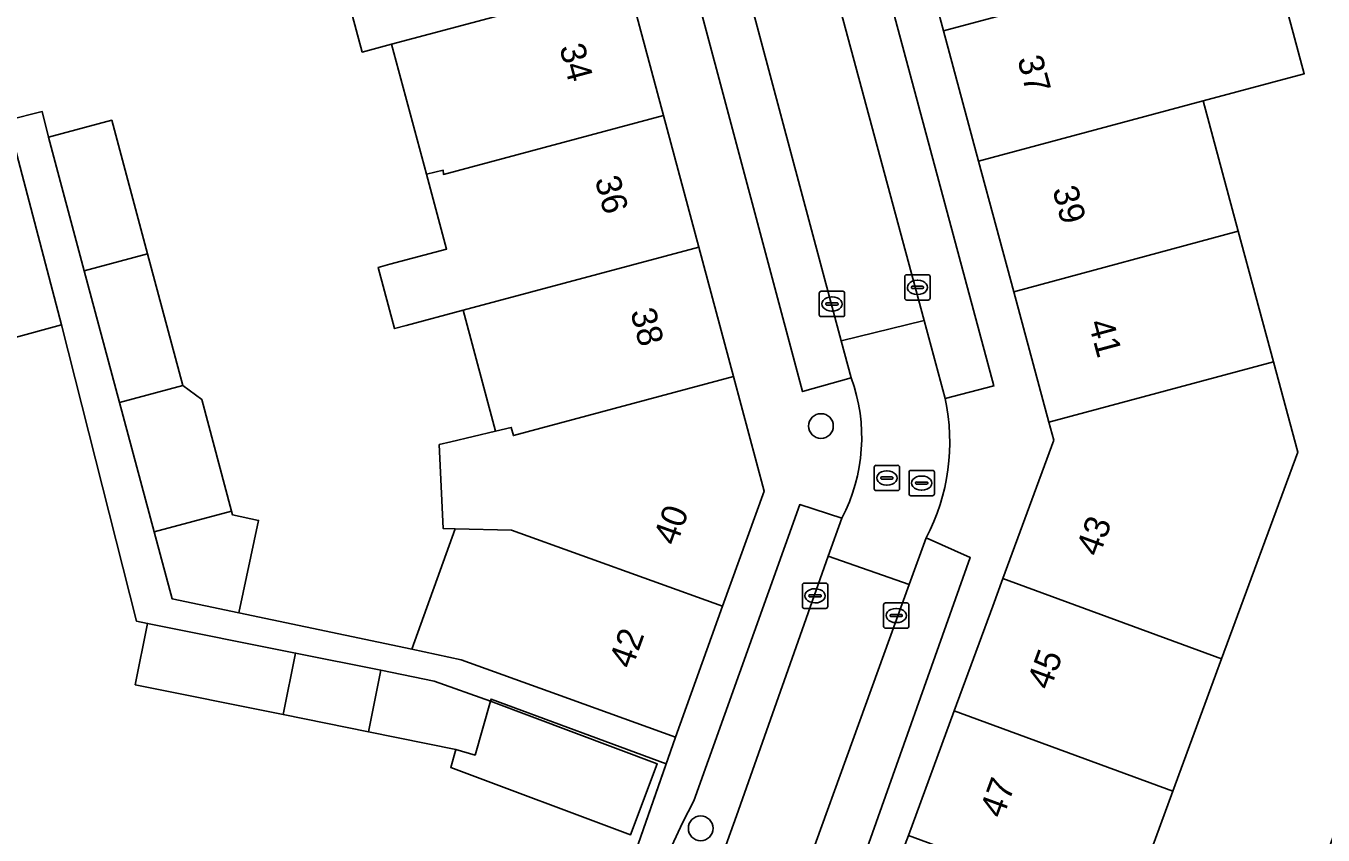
# Model space of a CAD drawing. Extents: x 162542 to 163147, y 380779 to 381521.
# Drawn here: x 162674.4 to 162725.7, y 380887.2 to 380919.2 of the extents above; entities that cross this region are included whole.
import ezdxf

# ---------------------------------------------------------------- set-up
doc = ezdxf.new("R2010")
doc.units = 0
for name, color, linetype in [('IMGEO_Boom', 7, 'Continuous'), ('IMGEO_Erf', 7, 'Continuous'), ('IMGEO_Kolk', 7, 'Continuous'), ('IMGEO_Muur', 7, 'Continuous'), ('IMGEO_Pand', 7, 'Continuous'), ('IMGEO_Pand_nummerreeks', 7, 'Continuous'), ('IMGEO_Parkeervlak_open', 7, 'Continuous'), ('IMGEO_Rijbaan_lokaal_open', 7, 'Continuous'), ('IMGEO_Rioolput', 7, 'Continuous'), ('IMGEO_Voetpad_open', 7, 'Continuous')]:
    doc.layers.add(name, color=color, linetype=linetype)

msp = doc.modelspace()

# ---------------------------------------------------------------- linework, layer by layer
at = {"layer": 'IMGEO_Boom'}
for centre in [(162705.839, 380903.365), (162701.087, 380887.461)]:
    msp.add_circle(centre, 0.489, dxfattribs=at)
at = {"layer": 'IMGEO_Erf'}
for points in [[(162673.704, 380915.457), (162675.062, 380915.799), (162675.306, 380914.784), (162677.808, 380915.454), (162679.222, 380910.178), (162680.618, 380904.97), (162681.363, 380904.413), (162682.545, 380900.004), (162682.586, 380899.852), (162683.609, 380899.636), (162682.838, 380895.98), (162689.669, 380894.546), (162691.381, 380899.298), (162690.914, 380899.31), (162690.755, 380902.634), (162691.216, 380902.744), (162692.974, 380903.163), (162691.692, 380907.944), (162689.447, 380907.341), (162688.983, 380907.216), (162688.333, 380909.636), (162688.797, 380909.761), (162691.043, 380910.364), (162690.251, 380913.319), (162688.872, 380918.458), (162687.711, 380918.147), (162686.341, 380923.255)], [(162723.556, 380922.452), (162724.944, 380917.295), (162720.946, 380916.22), (162722.334, 380911.064), (162723.721, 380905.91), (162724.683, 380902.335), (162721.674, 380894.157), (162719.749, 380888.925), (162717.938, 380884.003), (162724.9, 380881.465), (162726.451, 380881.515), (162727.128, 380883.224), (162724.941, 380884.029), (162725.909, 380886.659), (162727.833, 380891.891), (162729.74, 380897.074), (162731.927, 380896.269), (162732.999, 380896.57), (162732.904, 380896.935), (162730.128, 380907.634), (162740.027, 380910.203), (162738.66, 380915.456), (162737.228, 380920.6)], [(162693.768, 380883.278), (162693.951, 380883.967), (162695.507, 380883.468), (162695.932, 380884.614), (162697.624, 380884.004), (162699.719, 380890.006), (162692.801, 380892.571), (162692.773, 380892.484), (162699.368, 380890.014), (162698.317, 380887.206), (162691.209, 380889.867), (162691.411, 380890.575), (162687.952, 380891.279), (162684.585, 380891.957), (162678.737, 380893.135), (162679.227, 380895.564), (162678.782, 380895.654), (162675.825, 380907.372), (162670.166, 380905.831)]]:
    msp.add_lwpolyline(points, dxfattribs=at)
at = {"layer": 'IMGEO_Kolk'}
for p, q in [((162709.154, 380908.421), (162709.154, 380909.273)), ((162709.229, 380909.347), (162710.081, 380909.347)), ((162709.642, 380909.127), (162709.667, 380909.127)), ((162710.155, 380909.273), (162710.155, 380908.421)), ((162705.774, 380907.766), (162705.774, 380908.618)), ((162705.849, 380908.692), (162706.701, 380908.692)), ((162706.262, 380908.472), (162706.287, 380908.472)), ((162706.775, 380908.618), (162706.775, 380907.766)), ((162709.413, 380908.841), (162709.413, 380908.853)), ((162709.851, 380908.804), (162709.453, 380908.804)), ((162709.456, 380908.89), (162709.854, 380908.89)), ((162709.665, 380908.567), (162709.64, 380908.567)), ((162709.897, 380908.853), (162709.897, 380908.841)), ((162706.033, 380908.186), (162706.033, 380908.198)), ((162706.471, 380908.149), (162706.073, 380908.149)), ((162706.076, 380908.235), (162706.474, 380908.235)), ((162706.285, 380907.912), (162706.26, 380907.912)), ((162706.517, 380908.198), (162706.517, 380908.186)), ((162710.081, 380908.347), (162709.229, 380908.347)), ((162706.701, 380907.692), (162705.849, 380907.692)), ((162705.182, 380897.153), (162706.034, 380897.153)), ((162705.107, 380896.227), (162705.107, 380897.079)), ((162705.366, 380896.647), (162705.366, 380896.659)), ((162705.409, 380896.696), (162705.807, 380896.696)), ((162705.595, 380896.933), (162705.62, 380896.933)), ((162705.85, 380896.659), (162705.85, 380896.647)), ((162706.108, 380897.079), (162706.108, 380896.227)), ((162706.034, 380896.153), (162705.182, 380896.153)), ((162705.804, 380896.61), (162705.406, 380896.61)), ((162705.618, 380896.373), (162705.593, 380896.373)), ((162708.313, 380895.448), (162708.313, 380896.3)), ((162708.388, 380896.374), (162709.24, 380896.374)), ((162708.801, 380896.154), (162708.826, 380896.154)), ((162709.314, 380896.3), (162709.314, 380895.448)), ((162708.572, 380895.868), (162708.572, 380895.88)), ((162709.01, 380895.831), (162708.612, 380895.831)), ((162708.615, 380895.917), (162709.013, 380895.917)), ((162709.056, 380895.88), (162709.056, 380895.868)), ((162709.24, 380895.374), (162708.388, 380895.374)), ((162708.824, 380895.594), (162708.799, 380895.594))]:
    msp.add_line(p, q, dxfattribs=at)
for points in [[(162709.154, 380908.421), (162709.154, 380909.273)], [(162709.229, 380909.347), (162710.081, 380909.347)], [(162710.155, 380909.273), (162710.155, 380908.421)], [(162705.774, 380907.766), (162705.774, 380908.618)], [(162705.849, 380908.692), (162706.701, 380908.692)], [(162706.775, 380908.618), (162706.775, 380907.766)], [(162710.081, 380908.347), (162709.229, 380908.347)], [(162706.701, 380907.692), (162705.849, 380907.692)], [(162705.182, 380897.153), (162706.034, 380897.153)], [(162705.107, 380896.227), (162705.107, 380897.079)], [(162706.108, 380897.079), (162706.108, 380896.227)], [(162706.034, 380896.153), (162705.182, 380896.153)], [(162708.313, 380895.448), (162708.313, 380896.3)], [(162708.388, 380896.374), (162709.24, 380896.374)], [(162709.314, 380896.3), (162709.314, 380895.448)], [(162709.24, 380895.374), (162708.388, 380895.374)]]:
    msp.add_lwpolyline(points, dxfattribs=at)
for centre, radius, start, end in [((162709.231, 380909.271), 0.0765, 91.552, 178.448), ((162709.231, 380909.271), 0.0765, 91.552, 178.448), ((162710.079, 380909.271), 0.0765, 1.552, 88.448), ((162710.079, 380909.271), 0.0765, 1.552, 88.448), ((162705.851, 380908.616), 0.0765, 91.552, 178.448), ((162705.851, 380908.616), 0.0765, 91.552, 178.448), ((162706.699, 380908.616), 0.0765, 1.552, 88.448), ((162706.699, 380908.616), 0.0765, 1.552, 88.448), ((162709.453, 380908.85), 0.0403, 85.8775, 175.7526), ((162709.45, 380908.84), 0.0366, 178.938, 274.7102), ((162709.854, 380908.847), 0.043, 264.8664, 352.4533), ((162709.858, 380908.852), 0.0386, 1.7309, 96.639), ((162706.073, 380908.195), 0.0403, 85.8775, 175.7526), ((162706.07, 380908.185), 0.0366, 178.938, 274.7102), ((162706.474, 380908.192), 0.043, 264.8664, 352.4533), ((162706.478, 380908.197), 0.0386, 1.7309, 96.639), ((162709.231, 380908.423), 0.0765, 181.552, 268.448), ((162709.231, 380908.423), 0.0765, 181.552, 268.448), ((162710.079, 380908.423), 0.0765, 271.552, 358.448), ((162710.079, 380908.423), 0.0765, 271.552, 358.448), ((162705.851, 380907.768), 0.0765, 181.552, 268.448), ((162705.851, 380907.768), 0.0765, 181.552, 268.448), ((162706.699, 380907.768), 0.0765, 271.552, 358.448), ((162706.699, 380907.768), 0.0765, 271.552, 358.448), ((162705.184, 380897.077), 0.0765, 91.552, 178.448), ((162705.184, 380897.077), 0.0765, 91.552, 178.448), ((162706.032, 380897.077), 0.0765, 1.552, 88.448), ((162706.032, 380897.077), 0.0765, 1.552, 88.448), ((162705.406, 380896.656), 0.0403, 85.8775, 175.7526), ((162705.403, 380896.646), 0.0366, 178.938, 274.7102), ((162705.807, 380896.653), 0.043, 264.8664, 352.4533), ((162705.811, 380896.658), 0.0386, 1.7309, 96.639), ((162705.184, 380896.229), 0.0765, 181.552, 268.448), ((162705.184, 380896.229), 0.0765, 181.552, 268.448), ((162706.032, 380896.229), 0.0765, 271.552, 358.448), ((162706.032, 380896.229), 0.0765, 271.552, 358.448), ((162708.39, 380896.298), 0.0765, 91.552, 178.448), ((162708.39, 380896.298), 0.0765, 91.552, 178.448), ((162709.238, 380896.298), 0.0765, 1.552, 88.448), ((162709.238, 380896.298), 0.0765, 1.552, 88.448), ((162708.612, 380895.877), 0.0403, 85.8775, 175.7526), ((162708.609, 380895.867), 0.0366, 178.938, 274.7102), ((162709.013, 380895.874), 0.043, 264.8664, 352.4533), ((162709.017, 380895.879), 0.0386, 1.7309, 96.639), ((162708.39, 380895.45), 0.0765, 181.552, 268.448), ((162708.39, 380895.45), 0.0765, 181.552, 268.448), ((162709.238, 380895.45), 0.0765, 271.552, 358.448), ((162709.238, 380895.45), 0.0765, 271.552, 358.448)]:
    msp.add_arc(centre, radius, start, end, dxfattribs=at)
for centre, major_axis, ratio, start_param, end_param in [((162709.641, 380908.847), (-0.387, 0.002), 0.722429, 4.712389, 7.853982), ((162709.666, 380908.847), (-0.39, 0.002), 0.717154, 1.570796, 4.712389), ((162706.261, 380908.192), (-0.387, 0.002), 0.722429, 4.712389, 7.853982), ((162706.286, 380908.192), (-0.39, 0.002), 0.717154, 1.570796, 4.712389), ((162705.594, 380896.653), (-0.387, 0.002), 0.722429, 4.712389, 7.853982), ((162705.619, 380896.653), (-0.39, 0.002), 0.717154, 1.570796, 4.712389), ((162708.8, 380895.874), (-0.387, 0.002), 0.722429, 4.712389, 7.853982), ((162708.825, 380895.874), (-0.39, 0.002), 0.717154, 1.570796, 4.712389)]:
    msp.add_ellipse(centre, major_axis=major_axis, ratio=ratio, start_param=start_param, end_param=end_param, dxfattribs=at)
at = {"layer": 'IMGEO_Muur'}
msp.add_lwpolyline([(162700.089, 380891.066), (162697.624, 380884.004)], dxfattribs=at)
at = {"layer": 'IMGEO_Pand'}
for points in [[(162719.558, 380921.376), (162718.172, 380926.525), (162717.191, 380926.26), (162717.274, 380925.949), (162716.609, 380925.77), (162716.524, 380926.087), (162709.298, 380924.143), (162710.685, 380918.989)], [(162696.819, 380926.065), (162686.92, 380923.411), (162686.341, 380923.255), (162687.711, 380918.147), (162688.872, 380918.458), (162698.189, 380920.957)], [(162719.558, 380921.376), (162710.685, 380918.989), (162712.073, 380913.833), (162720.946, 380916.22), (162724.944, 380917.295), (162723.556, 380922.452)], [(162698.189, 380920.957), (162688.872, 380918.458), (162690.251, 380913.319), (162690.91, 380913.476), (162690.918, 380913.314), (162699.613, 380915.645)], [(162713.461, 380908.677), (162722.334, 380911.064), (162720.946, 380916.22), (162712.073, 380913.833)], [(162699.613, 380915.645), (162690.918, 380913.314), (162690.91, 380913.476), (162690.251, 380913.319), (162691.043, 380910.364), (162688.797, 380909.761), (162688.333, 380909.636), (162688.983, 380907.216), (162689.447, 380907.341), (162691.692, 380907.944), (162701.009, 380910.442)], [(162675.306, 380914.784), (162676.72, 380909.508), (162679.222, 380910.178), (162677.808, 380915.454)], [(162673.98, 380914.406), (162669.298, 380913.13), (162668.333, 380912.867), (162670.166, 380905.831), (162675.825, 380907.372)], [(162713.461, 380908.677), (162714.848, 380903.523), (162723.721, 380905.91), (162722.334, 380911.064)], [(162679.222, 380910.178), (162676.72, 380909.508), (162678.116, 380904.298), (162680.618, 380904.97)], [(162691.692, 380907.944), (162692.974, 380903.163), (162693.597, 380903.312), (162693.683, 380902.991), (162702.381, 380905.324), (162701.009, 380910.442)], [(162723.721, 380905.91), (162714.848, 380903.523), (162715.042, 380902.802), (162713.032, 380897.337), (162721.674, 380894.157), (162724.683, 380902.335)], [(162680.618, 380904.97), (162678.116, 380904.298), (162679.487, 380899.184), (162682.545, 380900.004), (162681.363, 380904.413)], [(162702.381, 380905.324), (162693.683, 380902.991), (162693.597, 380903.312), (162692.974, 380903.163), (162691.216, 380902.744), (162690.755, 380902.634), (162690.914, 380899.31), (162691.381, 380899.298), (162693.611, 380899.243), (162701.953, 380896.238), (162703.596, 380900.795)], [(162682.545, 380900.004), (162679.487, 380899.184), (162680.196, 380896.538), (162682.838, 380895.98), (162683.609, 380899.636), (162682.586, 380899.852)], [(162701.953, 380896.238), (162693.611, 380899.243), (162691.381, 380899.298), (162689.669, 380894.546), (162691.622, 380894.118), (162695.386, 380892.761), (162700.089, 380891.066)], [(162721.674, 380894.157), (162713.032, 380897.337), (162712.628, 380896.238), (162711.106, 380892.104), (162719.749, 380888.925)], [(162685.075, 380894.387), (162679.227, 380895.564), (162678.737, 380893.135), (162684.585, 380891.957)], [(162688.442, 380893.709), (162685.075, 380894.387), (162684.585, 380891.957), (162687.952, 380891.279)], [(162692.773, 380892.484), (162690.547, 380893.285), (162688.442, 380893.709), (162687.952, 380891.279), (162691.411, 380890.575), (162692.167, 380890.359)], [(162692.773, 380892.484), (162692.167, 380890.359), (162691.411, 380890.575), (162691.209, 380889.867), (162698.317, 380887.206), (162699.368, 380890.014)], [(162711.106, 380892.104), (162709.296, 380887.183), (162713.989, 380885.456), (162717.938, 380884.003), (162719.749, 380888.925)]]:
    msp.add_lwpolyline(points, close=True, dxfattribs=at)
at = {"layer": 'IMGEO_Parkeervlak_open'}
for points in [[(162680.356, 381017.674), (162690.365, 380980.343), (162694.675, 380964.261), (162695.575, 380960.905), (162701.136, 380940.155), (162709.913, 380907.542), (162710.745, 380904.452), (162712.676, 380904.954), (162703.077, 380940.669), (162692.302, 380980.894), (162682.481, 381017.441)], [(162675.433, 381015.533), (162689.141, 380964.447), (162696.752, 380936.051), (162705.116, 380904.731), (162707.037, 380905.267), (162706.644, 380906.737), (162698.683, 380936.532), (162692.381, 380960.061)], [(162706.129, 380898.216), (162706.661, 380899.718), (162705.001, 380900.259), (162700.819, 380888.55), (162700.368, 380887.677), (162699.947, 380886.774), (162692.258, 380865.461)], [(162709.996, 380898.948), (162709.326, 380897.095), (162696.974, 380862.936)], [(162699.106, 380862.935), (162707.301, 380885.65), (162711.741, 380898.166), (162709.996, 380898.948)], [(162693.885, 380863.997), (162702.496, 380887.96), (162706.129, 380898.216)]]:
    msp.add_lwpolyline(points, dxfattribs=at)
at = {"layer": 'IMGEO_Rijbaan_lokaal_open'}
msp.add_lwpolyline([(162695.575, 380960.905), (162692.381, 380960.061), (162698.683, 380936.532), (162706.644, 380906.737), (162709.913, 380907.542), (162701.136, 380940.155)], close=True, dxfattribs=at)
for points in [[(162709.913, 380907.542), (162706.644, 380906.737), (162707.037, 380905.267)], [(162710.745, 380904.452), (162709.913, 380907.542)], [(162706.661, 380899.718), (162706.129, 380898.216), (162709.326, 380897.095), (162709.996, 380898.948)], [(162709.326, 380897.095), (162706.129, 380898.216), (162702.496, 380887.96), (162693.885, 380863.997)], [(162696.974, 380862.936), (162709.326, 380897.095)]]:
    msp.add_lwpolyline(points, dxfattribs=at)
for centre, radius, start, end in [((162700.573, 380902.918), 6.878, 332.274, 19.9732), ((162702.814, 380902.728), 8.116, 332.2394, 12.2618)]:
    msp.add_arc(centre, radius, start, end, dxfattribs=at)
at = {"layer": 'IMGEO_Rioolput'}
for p, q in [((162708.019, 380901.812), (162708.871, 380901.812)), ((162707.944, 380900.886), (162707.944, 380901.738)), ((162708.203, 380901.306), (162708.203, 380901.318)), ((162708.641, 380901.269), (162708.243, 380901.269)), ((162708.246, 380901.355), (162708.644, 380901.355)), ((162708.432, 380901.592), (162708.457, 380901.592)), ((162708.687, 380901.318), (162708.687, 380901.306)), ((162708.945, 380901.738), (162708.945, 380900.886)), ((162709.321, 380900.684), (162709.321, 380901.536)), ((162709.396, 380901.61), (162710.248, 380901.61)), ((162709.809, 380901.39), (162709.834, 380901.39)), ((162710.322, 380901.536), (162710.322, 380900.684)), ((162708.871, 380900.812), (162708.019, 380900.812)), ((162708.455, 380901.032), (162708.43, 380901.032)), ((162709.58, 380901.104), (162709.58, 380901.116)), ((162710.018, 380901.067), (162709.62, 380901.067)), ((162709.623, 380901.153), (162710.021, 380901.153)), ((162709.832, 380900.83), (162709.807, 380900.83)), ((162710.064, 380901.116), (162710.064, 380901.104)), ((162710.248, 380900.61), (162709.396, 380900.61))]:
    msp.add_line(p, q, dxfattribs=at)
for points in [[(162708.019, 380901.812), (162708.871, 380901.812)], [(162707.944, 380900.886), (162707.944, 380901.738)], [(162708.945, 380901.738), (162708.945, 380900.886)], [(162709.321, 380900.684), (162709.321, 380901.536)], [(162709.396, 380901.61), (162710.248, 380901.61)], [(162710.322, 380901.536), (162710.322, 380900.684)], [(162708.871, 380900.812), (162708.019, 380900.812)], [(162710.248, 380900.61), (162709.396, 380900.61)]]:
    msp.add_lwpolyline(points, dxfattribs=at)
for centre, radius, start, end in [((162708.021, 380901.736), 0.0765, 91.552, 178.448), ((162708.021, 380901.736), 0.0765, 91.552, 178.448), ((162708.869, 380901.736), 0.0765, 1.552, 88.448), ((162708.869, 380901.736), 0.0765, 1.552, 88.448), ((162708.243, 380901.315), 0.0403, 85.8775, 175.7526), ((162708.24, 380901.305), 0.0366, 178.938, 274.7102), ((162708.644, 380901.312), 0.043, 264.8664, 352.4533), ((162708.648, 380901.317), 0.0386, 1.7309, 96.639), ((162709.398, 380901.534), 0.0765, 91.552, 178.448), ((162709.398, 380901.534), 0.0765, 91.552, 178.448), ((162710.246, 380901.534), 0.0765, 1.552, 88.448), ((162710.246, 380901.534), 0.0765, 1.552, 88.448), ((162708.021, 380900.888), 0.0765, 181.552, 268.448), ((162708.021, 380900.888), 0.0765, 181.552, 268.448), ((162708.869, 380900.888), 0.0765, 271.552, 358.448), ((162708.869, 380900.888), 0.0765, 271.552, 358.448), ((162709.62, 380901.113), 0.0403, 85.8775, 175.7526), ((162709.617, 380901.103), 0.0366, 178.938, 274.7102), ((162710.021, 380901.11), 0.043, 264.8664, 352.4533), ((162710.025, 380901.115), 0.0386, 1.7309, 96.639), ((162709.398, 380900.686), 0.0765, 181.552, 268.448), ((162709.398, 380900.686), 0.0765, 181.552, 268.448), ((162710.246, 380900.686), 0.0765, 271.552, 358.448), ((162710.246, 380900.686), 0.0765, 271.552, 358.448)]:
    msp.add_arc(centre, radius, start, end, dxfattribs=at)
for centre, major_axis, ratio, start_param, end_param in [((162708.431, 380901.312), (-0.387, 0.002), 0.722429, 4.712389, 7.853982), ((162708.456, 380901.312), (-0.39, 0.002), 0.717154, 1.570796, 4.712389), ((162709.808, 380901.11), (-0.387, 0.002), 0.722429, 4.712389, 7.853982), ((162709.833, 380901.11), (-0.39, 0.002), 0.717154, 1.570796, 4.712389)]:
    msp.add_ellipse(centre, major_axis=major_axis, ratio=ratio, start_param=start_param, end_param=end_param, dxfattribs=at)
at = {"layer": 'IMGEO_Voetpad_open'}
for points in [[(162682.481, 381017.441), (162692.302, 380980.894), (162703.077, 380940.669), (162712.676, 380904.954), (162710.745, 380904.452)], [(162707.037, 380905.267), (162705.116, 380904.731), (162696.752, 380936.051), (162689.141, 380964.447), (162675.433, 381015.533)], [(162700.824, 380863.767), (162702.812, 380868.521), (162705.03, 380874.549), (162704.652, 380874.688), (162706.835, 380880.62), (162708.973, 380886.322), (162709.296, 380887.183), (162711.106, 380892.104), (162712.628, 380896.238), (162713.032, 380897.337), (162715.042, 380902.802), (162714.848, 380903.523), (162713.461, 380908.677), (162712.073, 380913.833), (162710.685, 380918.989), (162709.298, 380924.143)], [(162698.189, 380920.957), (162699.613, 380915.645), (162701.009, 380910.442), (162702.381, 380905.324), (162703.596, 380900.795), (162701.953, 380896.238), (162700.089, 380891.066), (162699.719, 380890.006), (162697.624, 380884.004), (162695.475, 380878.043), (162694.93, 380878.241), (162693.08, 380872.013), (162691.344, 380867.183)], [(162690.526, 380866.018), (162692.258, 380865.461), (162699.947, 380886.774), (162700.368, 380887.677), (162700.819, 380888.55), (162705.001, 380900.259), (162706.661, 380899.718)], [(162709.996, 380898.948), (162711.741, 380898.166), (162707.301, 380885.65), (162699.106, 380862.935)]]:
    msp.add_lwpolyline(points, dxfattribs=at)
msp.add_lwpolyline([(162676.72, 380909.508), (162675.306, 380914.784), (162675.062, 380915.799), (162673.704, 380915.457), (162673.98, 380914.406), (162675.825, 380907.372), (162678.782, 380895.654), (162679.227, 380895.564), (162685.075, 380894.387), (162688.442, 380893.709), (162690.547, 380893.285), (162692.773, 380892.484), (162692.801, 380892.571), (162699.719, 380890.006), (162700.089, 380891.066), (162695.386, 380892.761), (162691.622, 380894.118), (162689.669, 380894.546), (162682.838, 380895.98), (162680.196, 380896.538), (162679.487, 380899.184), (162678.116, 380904.298)], close=True, dxfattribs=at)
for centre, radius, start, end in [((162700.573, 380902.918), 6.878, 332.274, 19.9732), ((162702.814, 380902.728), 8.116, 332.2394, 12.2618)]:
    msp.add_arc(centre, radius, start, end, dxfattribs=at)

# ---------------------------------------------------------------- texts
at = {"layer": 'IMGEO_Pand_nummerreeks'}
for s, rotation, p in [('34', 285.0113, (162695.494, 380918.343)), ('37', 285.0638, (162713.594, 380917.878)), ('36', 285.0113, (162696.896, 380913.115)), ('39', 285.0638, (162714.983, 380912.717)), ('38', 285.013, (162698.299, 380907.884)), ('41', 285.0638, (162716.402, 380907.447)), ('40', 70.1759, (162700.124, 380898.597)), ('43', 69.8067, (162716.83, 380898.161)), ('42', 70.1807, (162698.369, 380893.726)), ('45', 69.7977, (162714.891, 380892.89)), ('47', 69.7997, (162713.023, 380887.813))]:
    msp.add_text(s, height=1, rotation=rotation, dxfattribs=at).set_placement(p)

doc.saveas('drawing.dxf')
